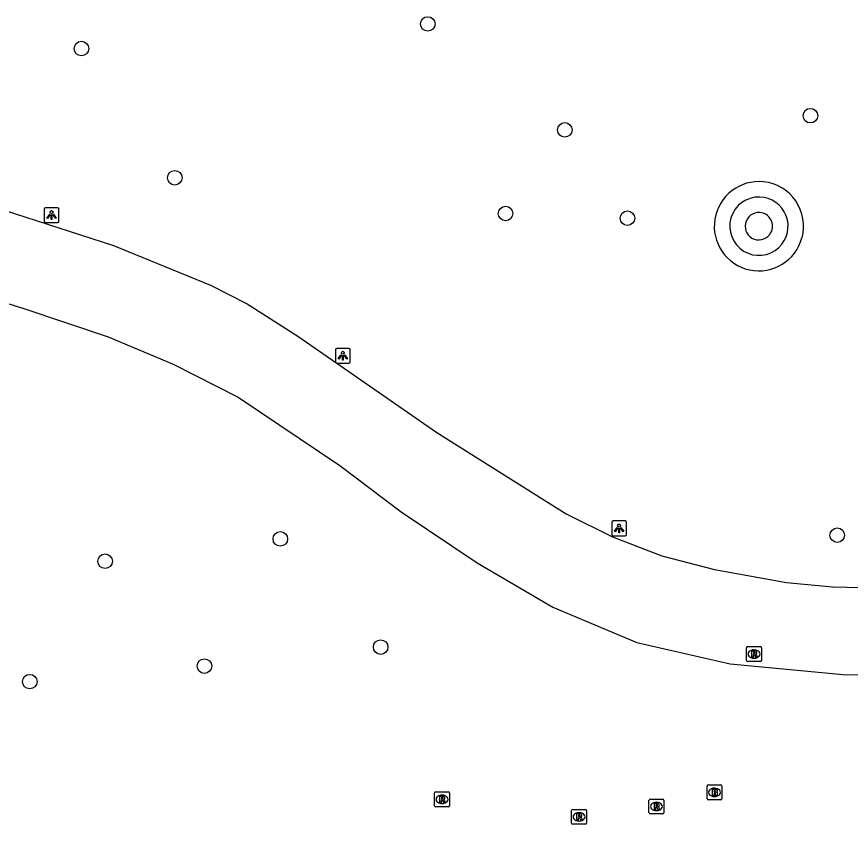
# Model space of a CAD drawing. Extents: x 161477 to 163040, y 383680 to 384868.
# Drawn here: x 161550.6 to 161606.6, y 384122.9 to 384177.2 of the extents above; entities that cross this region are included whole.
import ezdxf

# ---------------------------------------------------------------- set-up
doc = ezdxf.new("R2010")
doc.units = 0
for name, color, linetype in [('IMGEO_Boom', 7, 'Continuous'), ('IMGEO_Brandkraan', 7, 'Continuous'), ('IMGEO_Lichtpunt', 7, 'Continuous'), ('IMGEO_Rijbaan_lokaal_gesloten', 7, 'Continuous'), ('IMGEO_Rioolput', 7, 'Continuous'), ('IMGEO_Voetpad_open', 7, 'Continuous')]:
    doc.layers.add(name, color=color, linetype=linetype)

msp = doc.modelspace()

# ---------------------------------------------------------------- linework, layer by layer
at = {"layer": 'IMGEO_Boom'}
for centre in [(161578.218, 384176.7), (161554.939, 384175.046), (161603.939, 384170.533), (161587.431, 384169.576), (161561.211, 384166.361), (161583.447, 384163.956), (161591.639, 384163.641), (161568.31, 384142.081), (161605.74, 384142.33), (161556.533, 384140.578), (161575.053, 384134.802), (161563.206, 384133.526), (161551.469, 384132.484)]:
    msp.add_circle(centre, 0.489, dxfattribs=at)
at = {"layer": 'IMGEO_Brandkraan'}
for p, q in [((161596.993, 384124.614), (161596.993, 384125.466)), ((161597.068, 384125.54), (161597.92, 384125.54)), ((161597.481, 384125.32), (161597.506, 384125.32)), ((161597.994, 384125.466), (161597.994, 384124.614)), ((161597.504, 384124.76), (161597.479, 384124.76)), ((161597.92, 384124.54), (161597.068, 384124.54))]:
    msp.add_line(p, q, dxfattribs=at)
for points in [[(161596.993, 384124.614), (161596.993, 384125.466)], [(161597.068, 384125.54), (161597.92, 384125.54)], [(161597.341, 384125.24), (161597.341, 384124.84), (161597.554, 384124.84)], [(161597.572, 384125.24), (161597.341, 384125.24)], [(161597.52, 384125.159), (161597.466, 384125.159), (161597.466, 384125.083)], [(161597.994, 384125.466), (161597.994, 384124.614)], [(161597.466, 384125.083), (161597.519, 384125.083)], [(161597.528, 384125.007), (161597.466, 384125.007), (161597.466, 384124.926)], [(161597.466, 384124.926), (161597.528, 384124.926)], [(161597.92, 384124.54), (161597.068, 384124.54)]]:
    msp.add_lwpolyline(points, dxfattribs=at)
for centre, radius, start, end in [((161597.07, 384125.464), 0.0765, 91.552, 178.448), ((161597.07, 384125.464), 0.0765, 91.552, 178.448), ((161597.521, 384125.121), 0.0379, 267.8285, 90.9355), ((161597.576, 384125.095), 0.145, 59.4692, 91.5367), ((161597.601, 384125.142), 0.0922, 285.5137, 58.1501), ((161597.918, 384125.464), 0.0765, 1.552, 88.448), ((161597.918, 384125.464), 0.0765, 1.552, 88.448), ((161597.07, 384124.616), 0.0765, 181.552, 268.448), ((161597.07, 384124.616), 0.0765, 181.552, 268.448), ((161597.529, 384124.966), 0.0404, 269.8759, 90.5077), ((161597.56, 384125.091), 0.251, 268.6676, 293.5347), ((161597.606, 384124.95), 0.105, 301.3115, 78.989), ((161597.918, 384124.616), 0.0765, 271.552, 358.448), ((161597.918, 384124.616), 0.0765, 271.552, 358.448)]:
    msp.add_arc(centre, radius, start, end, dxfattribs=at)
for centre, major_axis, ratio, start_param, end_param in [((161597.48, 384125.04), (-0.387, 0.002), 0.722429, 4.712389, 7.853982), ((161597.505, 384125.04), (-0.39, 0.002), 0.717154, 1.570796, 4.712389)]:
    msp.add_ellipse(centre, major_axis=major_axis, ratio=ratio, start_param=start_param, end_param=end_param, dxfattribs=at)
at = {"layer": 'IMGEO_Lichtpunt'}
for p, q in [((161552.436, 384164.25), (161552.436, 384163.443)), ((161552.436, 384164.25), (161552.436, 384163.443)), ((161553.338, 384164.345), (161552.53, 384164.345)), ((161553.338, 384164.345), (161552.53, 384164.345)), ((161553.432, 384163.443), (161553.432, 384164.25)), ((161553.432, 384163.443), (161553.432, 384164.25)), ((161552.53, 384163.349), (161553.338, 384163.349)), ((161552.53, 384163.349), (161553.338, 384163.349)), ((161572.914, 384154.888), (161572.106, 384154.888)), ((161572.914, 384154.888), (161572.106, 384154.888)), ((161572.012, 384154.793), (161572.012, 384153.986)), ((161572.012, 384154.793), (161572.012, 384153.986)), ((161573.008, 384153.986), (161573.008, 384154.793)), ((161573.008, 384153.986), (161573.008, 384154.793)), ((161572.106, 384153.892), (161572.914, 384153.892)), ((161572.106, 384153.892), (161572.914, 384153.892)), ((161590.581, 384143.189), (161590.581, 384142.382)), ((161590.581, 384143.189), (161590.581, 384142.382)), ((161591.483, 384143.284), (161590.675, 384143.284)), ((161591.483, 384143.284), (161590.675, 384143.284)), ((161591.577, 384142.382), (161591.577, 384143.189)), ((161591.577, 384142.382), (161591.577, 384143.189)), ((161590.675, 384142.288), (161591.483, 384142.288)), ((161590.675, 384142.288), (161591.483, 384142.288))]:
    msp.add_line(p, q, dxfattribs=at)
for points in [[(161552.81, 384163.914), (161552.849, 384163.886), (161552.661, 384163.624), (161552.623, 384163.651), (161552.81, 384163.914)], [(161552.912, 384163.866), (161552.959, 384163.866), (161552.959, 384163.544), (161552.912, 384163.544), (161552.912, 384163.866)], [(161553.022, 384163.886), (161553.06, 384163.913), (161553.247, 384163.651), (161553.208, 384163.623), (161553.022, 384163.886)], [(161572.386, 384154.457), (161572.425, 384154.429), (161572.237, 384154.167), (161572.199, 384154.194), (161572.386, 384154.457)], [(161572.488, 384154.409), (161572.535, 384154.409), (161572.535, 384154.087), (161572.488, 384154.087), (161572.488, 384154.409)], [(161572.598, 384154.429), (161572.636, 384154.456), (161572.823, 384154.194), (161572.784, 384154.166), (161572.598, 384154.429)], [(161590.955, 384142.853), (161590.994, 384142.825), (161590.806, 384142.563), (161590.768, 384142.59), (161590.955, 384142.853)], [(161591.057, 384142.805), (161591.104, 384142.805), (161591.104, 384142.483), (161591.057, 384142.483), (161591.057, 384142.805)], [(161591.167, 384142.825), (161591.205, 384142.852), (161591.392, 384142.59), (161591.353, 384142.562), (161591.167, 384142.825)]]:
    msp.add_lwpolyline(points, dxfattribs=at)
for centre in [(161552.935, 384164.048), (161572.511, 384154.591), (161591.08, 384142.987)]:
    msp.add_circle(centre, 0.0994, dxfattribs=at)
for centre, start, end in [((161552.53, 384164.25), 90, 180), ((161552.53, 384164.25), 90, 180), ((161553.338, 384164.25), 0, 90), ((161553.338, 384164.25), 0, 90), ((161552.53, 384163.443), 180, 270), ((161552.53, 384163.443), 180, 270), ((161553.338, 384163.443), 270, 0), ((161553.338, 384163.443), 270, 360), ((161572.106, 384154.793), 90, 180), ((161572.106, 384154.793), 90, 180), ((161572.914, 384154.793), 0, 90), ((161572.914, 384154.793), 0, 90), ((161572.106, 384153.986), 180, 270), ((161572.106, 384153.986), 180, 270), ((161572.914, 384153.986), 270, 0), ((161572.914, 384153.986), 270, 360), ((161590.675, 384143.189), 90, 180), ((161590.675, 384143.189), 90, 180), ((161591.483, 384143.189), 0, 90), ((161591.483, 384143.189), 0, 90), ((161590.675, 384142.382), 180, 270), ((161590.675, 384142.382), 180, 270), ((161591.483, 384142.382), 270, 0), ((161591.483, 384142.382), 270, 360)]:
    msp.add_arc(centre, 0.0946, start, end, dxfattribs=at)
at = {"layer": 'IMGEO_Rijbaan_lokaal_gesloten'}
for points in [[(161532.366, 384166.206), (161532.624, 384166.214), (161535.575, 384166.233), (161541.235, 384166.197), (161544.598, 384165.657), (161548.197, 384164.682), (161557.091, 384161.811), (161563.61, 384159.132), (161566.076, 384157.88), (161569.496, 384155.698), (161578.833, 384149.227), (161587.525, 384143.756), (161590.641, 384142.225), (161593.952, 384140.949), (161597.484, 384140.032), (161602.329, 384139.159), (161605.427, 384138.863), (161609.285, 384138.775), (161612.928, 384139.04), (161616.16, 384139.58), (161620.746, 384140.706), (161623.5, 384141.579), (161626.462, 384142.748)], [(161531.691, 384160.176), (161534.39, 384160.217), (161540.797, 384160.153), (161545.8, 384159.194), (161551.068, 384157.566), (161556.746, 384155.662), (161561.106, 384153.825), (161565.467, 384151.61), (161572.308, 384147.016), (161576.425, 384143.894), (161581.539, 384140.473), (161586.623, 384137.484), (161592.268, 384135.114), (161598.545, 384133.672), (161606.375, 384132.939), (161612.429, 384132.961), (161616.059, 384133.366), (161619.424, 384134.087), (161624.648, 384135.722), (161628.281, 384137.114)]]:
    msp.add_lwpolyline(points, dxfattribs=at)
at = {"layer": 'IMGEO_Rioolput'}
for p, q in [((161599.651, 384133.914), (161599.651, 384134.766)), ((161599.726, 384134.84), (161600.578, 384134.84)), ((161600.652, 384134.766), (161600.652, 384133.914)), ((161600.139, 384134.62), (161600.164, 384134.62)), ((161600.578, 384133.84), (161599.726, 384133.84)), ((161600.162, 384134.06), (161600.137, 384134.06)), ((161578.679, 384124.144), (161578.679, 384124.996)), ((161578.754, 384125.07), (161579.606, 384125.07)), ((161579.167, 384124.85), (161579.192, 384124.85)), ((161579.68, 384124.996), (161579.68, 384124.144)), ((161593.164, 384124.59), (161594.016, 384124.59)), ((161579.606, 384124.07), (161578.754, 384124.07)), ((161579.19, 384124.29), (161579.165, 384124.29)), ((161593.089, 384123.664), (161593.089, 384124.516)), ((161593.577, 384124.37), (161593.602, 384124.37)), ((161594.09, 384124.516), (161594.09, 384123.664)), ((161587.889, 384122.964), (161587.889, 384123.816)), ((161587.964, 384123.89), (161588.816, 384123.89)), ((161588.377, 384123.67), (161588.402, 384123.67)), ((161588.89, 384123.816), (161588.89, 384122.964)), ((161594.016, 384123.59), (161593.164, 384123.59)), ((161593.6, 384123.81), (161593.575, 384123.81)), ((161588.4, 384123.11), (161588.375, 384123.11)), ((161588.816, 384122.89), (161587.964, 384122.89))]:
    msp.add_line(p, q, dxfattribs=at)
for points in [[(161599.651, 384133.914), (161599.651, 384134.766)], [(161599.726, 384134.84), (161600.578, 384134.84)], [(161600.652, 384134.766), (161600.652, 384133.914)], [(161600.24, 384134.538), (161599.988, 384134.54), (161599.988, 384134.14)], [(161599.988, 384134.14), (161600.112, 384134.14), (161600.112, 384134.302), (161600.123, 384134.302)], [(161600.166, 384134.459), (161600.112, 384134.459), (161600.112, 384134.378)], [(161600.112, 384134.378), (161600.164, 384134.378)], [(161600.17, 384134.273), (161600.241, 384134.14), (161600.381, 384134.14), (161600.316, 384134.266)], [(161600.578, 384133.84), (161599.726, 384133.84)], [(161578.679, 384124.144), (161578.679, 384124.996)], [(161578.754, 384125.07), (161579.606, 384125.07)], [(161579.268, 384124.768), (161579.016, 384124.77), (161579.016, 384124.37)], [(161579.194, 384124.689), (161579.14, 384124.689), (161579.14, 384124.608)], [(161579.14, 384124.608), (161579.192, 384124.608)], [(161579.68, 384124.996), (161579.68, 384124.144)], [(161593.164, 384124.59), (161594.016, 384124.59)], [(161579.606, 384124.07), (161578.754, 384124.07)], [(161579.016, 384124.37), (161579.14, 384124.37), (161579.14, 384124.532), (161579.151, 384124.532)], [(161579.198, 384124.503), (161579.269, 384124.37), (161579.409, 384124.37), (161579.344, 384124.496)], [(161593.089, 384123.664), (161593.089, 384124.516)], [(161593.678, 384124.288), (161593.426, 384124.29), (161593.426, 384123.89)], [(161593.426, 384123.89), (161593.55, 384123.89), (161593.55, 384124.052), (161593.561, 384124.052)], [(161593.604, 384124.209), (161593.55, 384124.209), (161593.55, 384124.128)], [(161593.55, 384124.128), (161593.602, 384124.128)], [(161593.608, 384124.023), (161593.679, 384123.89), (161593.819, 384123.89), (161593.754, 384124.016)], [(161594.09, 384124.516), (161594.09, 384123.664)], [(161587.889, 384122.964), (161587.889, 384123.816)], [(161587.964, 384123.89), (161588.816, 384123.89)], [(161588.478, 384123.588), (161588.226, 384123.59), (161588.226, 384123.19)], [(161588.404, 384123.509), (161588.35, 384123.509), (161588.35, 384123.428)], [(161588.89, 384123.816), (161588.89, 384122.964)], [(161594.016, 384123.59), (161593.164, 384123.59)], [(161588.226, 384123.19), (161588.35, 384123.19), (161588.35, 384123.352), (161588.361, 384123.352)], [(161588.35, 384123.428), (161588.402, 384123.428)], [(161588.408, 384123.323), (161588.479, 384123.19), (161588.619, 384123.19), (161588.554, 384123.316)], [(161588.816, 384122.89), (161587.964, 384122.89)]]:
    msp.add_lwpolyline(points, dxfattribs=at)
for centre, radius, start, end in [((161599.728, 384134.764), 0.0765, 91.552, 178.448), ((161599.728, 384134.764), 0.0765, 91.552, 178.448), ((161600.576, 384134.764), 0.0765, 1.552, 88.448), ((161600.576, 384134.764), 0.0765, 1.552, 88.448), ((161600.122, 384134.249), 0.0533, 26.0293, 88.6989), ((161600.148, 384134.567), 0.19, 274.7715, 282.9687), ((161600.172, 384134.363), 0.0964, 77.0061, 93.1865), ((161600.186, 384134.42), 0.0378, 276.6634, 79.6772), ((161600.239, 384134.428), 0.109, 350.3612, 89.416), ((161600.237, 384134.428), 0.112, 277.5842, 350.9817), ((161600.221, 384134.213), 0.108, 29.5134, 73.7905), ((161599.728, 384133.916), 0.0765, 181.552, 268.448), ((161599.728, 384133.916), 0.0765, 181.552, 268.448), ((161600.576, 384133.916), 0.0765, 271.552, 358.448), ((161600.576, 384133.916), 0.0765, 271.552, 358.448), ((161578.756, 384124.994), 0.0765, 91.552, 178.448), ((161578.756, 384124.994), 0.0765, 91.552, 178.448), ((161579.176, 384124.797), 0.19, 274.7715, 282.9687), ((161579.2, 384124.593), 0.0964, 77.0061, 93.1865), ((161579.214, 384124.65), 0.0378, 276.6634, 79.6772), ((161579.267, 384124.658), 0.109, 350.3612, 89.416), ((161579.265, 384124.658), 0.112, 277.5842, 350.9817), ((161579.604, 384124.994), 0.0765, 1.552, 88.448), ((161579.604, 384124.994), 0.0765, 1.552, 88.448), ((161593.166, 384124.514), 0.0765, 91.552, 178.448), ((161593.166, 384124.514), 0.0765, 91.552, 178.448), ((161594.014, 384124.514), 0.0765, 1.552, 88.448), ((161594.014, 384124.514), 0.0765, 1.552, 88.448), ((161578.756, 384124.146), 0.0765, 181.552, 268.448), ((161578.756, 384124.146), 0.0765, 181.552, 268.448), ((161579.15, 384124.479), 0.0533, 26.0293, 88.6989), ((161579.249, 384124.443), 0.108, 29.5134, 73.7905), ((161579.604, 384124.146), 0.0765, 271.552, 358.448), ((161579.604, 384124.146), 0.0765, 271.552, 358.448), ((161593.56, 384123.999), 0.0533, 26.0293, 88.6989), ((161593.586, 384124.317), 0.19, 274.7715, 282.9687), ((161593.61, 384124.113), 0.0964, 77.0061, 93.1865), ((161593.624, 384124.17), 0.0378, 276.6634, 79.6772), ((161593.677, 384124.178), 0.109, 350.3612, 89.416), ((161593.675, 384124.178), 0.112, 277.5842, 350.9817), ((161593.659, 384123.963), 0.108, 29.5134, 73.7905), ((161587.966, 384123.814), 0.0765, 91.552, 178.448), ((161587.966, 384123.814), 0.0765, 91.552, 178.448), ((161588.41, 384123.413), 0.0964, 77.0061, 93.1865), ((161588.424, 384123.47), 0.0378, 276.6634, 79.6772), ((161588.477, 384123.478), 0.109, 350.3612, 89.416), ((161588.475, 384123.478), 0.112, 277.5842, 350.9817), ((161588.814, 384123.814), 0.0765, 1.552, 88.448), ((161588.814, 384123.814), 0.0765, 1.552, 88.448), ((161593.166, 384123.666), 0.0765, 181.552, 268.448), ((161593.166, 384123.666), 0.0765, 181.552, 268.448), ((161594.014, 384123.666), 0.0765, 271.552, 358.448), ((161594.014, 384123.666), 0.0765, 271.552, 358.448), ((161587.966, 384122.966), 0.0765, 181.552, 268.448), ((161587.966, 384122.966), 0.0765, 181.552, 268.448), ((161588.36, 384123.299), 0.0533, 26.0293, 88.6989), ((161588.386, 384123.617), 0.19, 274.7715, 282.9687), ((161588.459, 384123.263), 0.108, 29.5134, 73.7905), ((161588.814, 384122.966), 0.0765, 271.552, 358.448), ((161588.814, 384122.966), 0.0765, 271.552, 358.448)]:
    msp.add_arc(centre, radius, start, end, dxfattribs=at)
for centre, major_axis, ratio, start_param, end_param in [((161600.138, 384134.34), (-0.387, 0.002), 0.722429, 4.712389, 7.853982), ((161600.163, 384134.34), (-0.39, 0.002), 0.717154, 1.570796, 4.712389), ((161579.166, 384124.57), (-0.387, 0.002), 0.722429, 4.712389, 7.853982), ((161579.191, 384124.57), (-0.39, 0.002), 0.717154, 1.570796, 4.712389), ((161593.576, 384124.09), (-0.387, 0.002), 0.722429, 4.712389, 7.853982), ((161593.601, 384124.09), (-0.39, 0.002), 0.717154, 1.570796, 4.712389), ((161588.376, 384123.39), (-0.387, 0.002), 0.722429, 4.712389, 7.853982), ((161588.401, 384123.39), (-0.39, 0.002), 0.717154, 1.570796, 4.712389)]:
    msp.add_ellipse(centre, major_axis=major_axis, ratio=ratio, start_param=start_param, end_param=end_param, dxfattribs=at)
at = {"layer": 'IMGEO_Voetpad_open'}
for centre, radius, start, end in [((161600.476, 384163.102), 3, 83.963, 344.9493), ((161600.478, 384163.103), 2.999, 344.9271, 83.9852), ((161600.477, 384163.102), 1.961, 88.4953, 313.4571), ((161600.476, 384163.102), 1.961, 313.462, 88.4904), ((161600.476, 384163.102), 0.921, 86.4524, 331.8723), ((161600.476, 384163.102), 0.921, 331.8589, 86.4658)]:
    msp.add_arc(centre, radius, start, end, dxfattribs=at)

doc.saveas('drawing.dxf')
